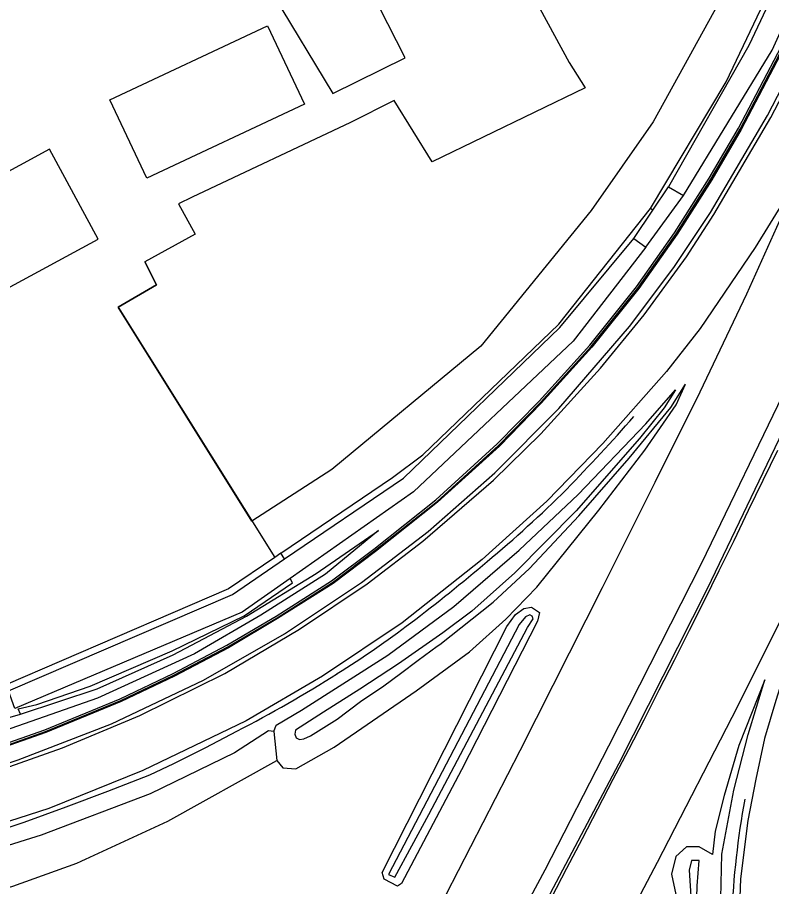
# Model space of a CAD drawing. Extents: x 135999 to 138000, y 396000 to 398501.
# Drawn here: x 137615.2 to 137727.8, y 397200.3 to 397330.2 of the extents above; entities that cross this region are included whole.
import ezdxf

# ---------------------------------------------------------------- set-up
doc = ezdxf.new("R2010")
doc.units = 0
for name, color, linetype in [('gg-afsc-draadraster', 7, 'Continuous'), ('gg-afsc-lijn draadraster', 7, 'Continuous'), ('gg-afsc-muur', 7, 'Continuous'), ('gg-bbg-bijgebouw', 7, 'Continuous'), ('gg-bbg-gedigitaliseerde bijgebouw', 7, 'Continuous'), ('gg-knt-BGT kruinlijn', 7, 'Continuous'), ('gg-knt-bronhoudergrens', 7, 'Continuous'), ('gg-kntw-bovenkant insteek waterloop', 7, 'Continuous'), ('gt-grn-groengrens', 7, 'Continuous'), ('gt-knt-geleideconstructie', 7, 'Continuous'), ('gx-grn-maaiveld', 7, 'Continuous')]:
    doc.layers.add(name, color=color, linetype=linetype)

msp = doc.modelspace()

# ---------------------------------------------------------------- linework, layer by layer
at = {"layer": 'gg-afsc-draadraster'}
for points in [[(137709.72, 397301.6), (137721.04, 397320.57), (137733.89, 397347.58), (137747.5, 397377.13)], [(137699.96, 397319.67), (137677.11, 397308.61), (137671.46, 397317.79), (137664.92, 397314.46), (137641.26, 397303.31), (137639.24, 397302.33)], [(137654.52, 397250.08), (137671.21, 397261.41), (137675.71, 397264.81), (137696.03, 397284.32), (137709.72, 397301.6)]]:
    msp.add_lwpolyline(points, dxfattribs=at)
at = {"layer": 'gg-afsc-lijn draadraster'}
for points in [[(137709.72, 397301.6), (137721.04, 397320.57), (137733.89, 397347.58), (137747.5, 397377.13)], [(137699.96, 397319.67), (137677.11, 397308.61), (137671.46, 397317.79), (137664.92, 397314.46), (137641.26, 397303.31), (137639.24, 397302.33)], [(137654.52, 397250.08), (137671.21, 397261.41), (137675.71, 397264.81), (137696.03, 397284.32), (137709.72, 397301.6)], [(137634.21, 397293.66), (137635.96, 397290.2), (137630.19, 397286.86), (137653.6, 397249.45)]]:
    msp.add_lwpolyline(points, dxfattribs=at)
at = {"layer": 'gg-afsc-muur'}
msp.add_lwpolyline([(137570.33, 397207.7), (137578.74, 397210.36), (137593.76, 397215.07), (137608.71, 397219.67), (137619.35, 397223.44), (137630.62, 397228.07), (137638.55, 397231.85), (137646.6, 397236.08), (137653.95, 397240.43), (137662.23, 397245.7), (137668.56, 397250.49), (137677.85, 397257.83), (137687.05, 397266.21), (137693.31, 397272.64), (137700.88, 397280.99), (137707.87, 397289.74), (137713.59, 397297.85), (137718.76, 397305.99), (137723.15, 397313.49), (137730.07, 397326.71), (137736.88, 397340.43), (137739.56, 397347.31)], dxfattribs=at)
at = {"layer": 'gg-bbg-bijgebouw'}
msp.add_lwpolyline([(137652.51, 397328.95), (137658.03, 397317.21), (137634.5, 397306.15), (137628.99, 397317.89), (137652.51, 397328.95)], dxfattribs=at)
at = {"layer": 'gg-bbg-gedigitaliseerde bijgebouw'}
msp.add_lwpolyline([(137600.96, 397282.84), (137627.22, 397297.04), (137619.94, 397310.5), (137606.99, 397303.48)], dxfattribs=at)
at = {"layer": 'gg-knt-BGT kruinlijn'}
for p, q in [((137712.8, 397271.87), (137714.99, 397275.38)), ((137713.5, 397274.5), (137711.77, 397271.84)), ((137706.57, 397264.29), (137712.8, 397271.87)), ((137711.77, 397271.84), (137708.1, 397267.24)), ((137708.1, 397267.24), (137698.63, 397256.43)), ((137699.05, 397255.7), (137706.57, 397264.29)), ((137698.63, 397256.43), (137689.48, 397247.17)), ((137691.64, 397247.79), (137699.05, 397255.7)), ((137669.13, 397253.48), (137661.2, 397246.95)), ((137661.2, 397246.95), (137651.52, 397240.85)), ((137689.48, 397247.17), (137683.05, 397241.44)), ((137686.25, 397242.79), (137691.64, 397247.79)), ((137678.27, 397236.46), (137686.25, 397242.79)), ((137683.05, 397241.44), (137678.72, 397238.17)), ((137651.52, 397240.85), (137641.63, 397235.05)), ((137678.72, 397238.17), (137672.11, 397233.54)), ((137677.85, 397236.18), (137678.27, 397236.46)), ((137641.63, 397235.05), (137627.13, 397228.42)), ((137675.02, 397234.09), (137677.85, 397236.18)), ((137672.39, 397232.1), (137675.02, 397234.09)), ((137672.11, 397233.54), (137666.33, 397229.75)), ((137669.92, 397230.28), (137672.39, 397232.1)), ((137666.33, 397229.75), (137660.89, 397226.34)), ((137666.4, 397227.91), (137669.92, 397230.28)), ((137627.13, 397228.42), (137610.45, 397222.6)), ((137662.91, 397225.27), (137666.4, 397227.91)), ((137660.89, 397226.34), (137656.72, 397223.64)), ((137658.96, 397222.8), (137662.91, 397225.27)), ((137652.65, 397223.54), (137647.58, 397220.24)), ((137653.46, 397223.42), (137652.65, 397223.54)), ((137656.72, 397223.64), (137656.6, 397223.02)), ((137656.6, 397223.02), (137656.82, 397222.47)), ((137656.82, 397222.47), (137657.32, 397222.23)), ((137657.32, 397222.23), (137657.94, 397222.32)), ((137657.94, 397222.32), (137658.96, 397222.8)), ((137647.58, 397220.24), (137634.99, 397214.13)), ((137634.99, 397214.13), (137618.73, 397207.95)), ((137618.73, 397207.95), (137608.2, 397204.63))]:
    msp.add_line(p, q, dxfattribs=at)
at = {"layer": 'gg-knt-bronhoudergrens'}
msp.add_line((137709.05, 397295.82), (137714.65, 397303.56), dxfattribs=at)
msp.add_lwpolyline([(137639.24, 397302.33), (137641.74, 397297.81), (137634.21, 397293.66)], dxfattribs=at)
at = {"layer": 'gg-kntw-bovenkant insteek waterloop'}
for p, q in [((137712.43, 397304.86), (137714.65, 397303.56)), ((137707.27, 397297.13), (137709.05, 397295.82))]:
    msp.add_line(p, q, dxfattribs=at)
for points in [[(137741.66, 397362.51), (137724.41, 397326.01), (137712.43, 397304.86)], [(137714.65, 397303.56), (137727.9, 397325.31), (137744.22, 397361.12)], [(137655.08, 397249.25), (137672.85, 397261.33), (137696.21, 397283.83), (137707.27, 397297.13)], [(137709.05, 397295.82), (137698.2, 397281.79), (137674.31, 397259.27), (137655.9, 397246.33)], [(137613.83, 397229.51), (137647.27, 397243.94), (137655.08, 397249.25)], [(137655.9, 397246.33), (137648.72, 397241.29), (137614.78, 397226.86), (137613.83, 397229.51)]]:
    msp.add_lwpolyline(points, dxfattribs=at)
at = {"layer": 'gt-grn-groengrens'}
for p, q in [((137710.11, 397301.39), (137712.43, 397304.86)), ((137707.27, 397297.13), (137710.11, 397301.39)), ((137710.11, 397301.39), (137709.72, 397301.6)), ((137654.52, 397250.08), (137653.6, 397249.45)), ((137655.08, 397249.25), (137654.52, 397250.08)), ((137656.25, 397245.68), (137655.9, 397246.33))]:
    msp.add_line(p, q, dxfattribs=at)
msp.add_lwpolyline([(137653.6, 397249.45), (137646.71, 397244.77), (137613.43, 397230.43), (137606.37, 397229.36)], dxfattribs=at)
at = {"layer": 'gt-knt-geleideconstructie'}
msp.add_lwpolyline([(137583.33, 397199.07), (137588.35, 397200.85), (137593.33, 397202.53), (137601.02, 397204.97), (137606.05, 397206.61), (137611.14, 397208.22), (137616.19, 397209.9), (137622.46, 397212.17), (137628.69, 397214.53), (137634.94, 397216.96), (137638.52, 397218.65), (137643.32, 397221.04), (137647.95, 397223.49)], dxfattribs=at)
for centre, radius, start, end in [((137489.42, 397462.19), 290.16, 315.7281, 318.656), ((137577.97, 397378.9), 168.63, 309.5476, 314.9873), ((137526.92, 397434.28), 243.88, 307.0701, 310.511), ((137584, 397357.81), 148.45, 302.131, 307.2832), ((137554.17, 397404.31), 203.7, 297.4116, 302.281), ((137856.56, 397189.45), 134.87, 169.796, 177.3132)]:
    msp.add_arc(centre, radius, start, end, dxfattribs=at)
at = {"layer": 'gx-grn-maaiveld'}
msp.add_line((137653.46, 397223.42), (137653.91, 397219.13), dxfattribs=at)
for points in [[(137665.68, 397150.59), (137678.22, 397173.33), (137694.02, 397202.78), (137703.5, 397221.3), (137717.42, 397248.64), (137730.23, 397275.16), (137736.22, 397287.73), (137745.71, 397308.3), (137756.11, 397331.8), (137764.18, 397350.58), (137773.18, 397372.36), (137782.21, 397394.74), (137790.33, 397415.34), (137798.03, 397434.17), (137808.09, 397459.9), (137823.93, 397499.88), (137835.82, 397530.12), (137852.73, 397573.11), (137864.31, 397602.22), (137880.46, 397643.17), (137888.89, 397664.41)], [(137765.4, 397421.96), (137737.14, 397476.85), (137736.18, 397476.3), (137740.82, 397466.89), (137735.77, 397464.57), (137755.55, 397424.35), (137756.91, 397418.62), (137756.78, 397413.71), (137746.41, 397390.25), (137730.59, 397355.48), (137722.14, 397336.39), (137710.14, 397314.57), (137700.87, 397301.34), (137684.37, 397281.03), (137662.14, 397262.62), (137650.19, 397254.89), (137630.19, 397286.86), (137635.96, 397290.2), (137634.21, 397293.66)], [(137812.61, 397463.65), (137811.37, 397462.43), (137805.7, 397448.14), (137799.87, 397433.34), (137789.89, 397408.14), (137778.88, 397380.49), (137767, 397351.49), (137756.02, 397326.02), (137743.94, 397299.12), (137737.64, 397285.45), (137729.53, 397268.34), (137718.21, 397244.78), (137704.94, 397218.55), (137689.14, 397188.54), (137675.91, 397164.09), (137667.64, 397149.42)], [(137573.59, 397205.85), (137574.36, 397206.14), (137583.69, 397209.24), (137600.18, 397214.26), (137615.28, 397219.2), (137629.22, 397224.59), (137642.97, 397231.12), (137655.08, 397238.04), (137666.58, 397245.69), (137676.55, 397253.36), (137686.49, 397262.09), (137696.05, 397271.73), (137706.58, 397283.99), (137713.24, 397292.78), (137718.69, 397301.04), (137727.22, 397315.51), (137732.47, 397325.62), (137738.26, 397337.61), (137744.54, 397351.17), (137753.69, 397371.52), (137762.92, 397392.52), (137768.7, 397406.12), (137782.05, 397437.96)], [(137607.68, 397372.08), (137611.33, 397357.5), (137622.09, 397360.06), (137647.01, 397371.09), (137650.18, 397364.9), (137651.93, 397365.14), (137655.9, 397356.65), (137653.84, 397352.04), (137653.04, 397339.11), (137654.23, 397335.53), (137653.35, 397333.63), (137662.29, 397318.83), (137673.11, 397324.15), (137660.1, 397349.7), (137678.54, 397358.61), (137697.6, 397323.44), (137699.96, 397319.67)], [(137570.14, 397207.91), (137578.65, 397210.63), (137593.67, 397215.35), (137608.62, 397219.95), (137619.24, 397223.71), (137630.5, 397228.33), (137638.42, 397232.11), (137646.46, 397236.33), (137653.8, 397240.68), (137662.06, 397245.94), (137668.39, 397250.72), (137677.66, 397258.05), (137686.85, 397266.42), (137693.1, 397272.83), (137700.66, 397281.18), (137707.64, 397289.92), (137713.34, 397298.01), (137718.51, 397306.14), (137722.9, 397313.63), (137729.81, 397326.84), (137736.62, 397340.55)], [(137737.02, 397340.36), (137730.2, 397326.64), (137723.29, 397313.42), (137718.89, 397305.92), (137713.71, 397297.77), (137707.99, 397289.65), (137701, 397280.9), (137693.42, 397272.53), (137687.16, 397266.1), (137677.94, 397257.72), (137668.65, 397250.37), (137662.31, 397245.58), (137654.03, 397240.31), (137646.68, 397235.95), (137638.62, 397231.72), (137630.68, 397227.93), (137619.4, 397223.3), (137608.76, 397219.53), (137593.8, 397214.93), (137578.79, 397210.22), (137570.8, 397207.52)], [(137574.32, 397205.41), (137581.49, 397207.93), (137599.79, 397213.53), (137610.76, 397217.07), (137621.91, 397221.02), (137633.43, 397225.81), (137646.14, 397232.12), (137657.3, 397238.72), (137667.4, 397245.52), (137675.71, 397251.9), (137686.27, 397261.02), (137693.34, 397267.95), (137702.25, 397277.77), (137708.78, 397285.75), (137715.11, 397294.38), (137719.21, 397300.73), (137727.74, 397315.21), (137733.01, 397325.35), (137738.8, 397337.36)], [(137672.9, 397187.47), (137679.22, 397199.06), (137690.26, 397220.59), (137702.58, 397244.99), (137710.46, 397260.72), (137717.17, 397274.2), (137724.11, 397288.86), (137730.41, 397302.8), (137729.84, 397303.08), (137725.4, 397295.81), (137717.17, 397283.67), (137712.12, 397277.24), (137702.63, 397266.49), (137694.27, 397257.88), (137684.58, 397249.14), (137672.66, 397239.68), (137660.75, 397231.72), (137649.32, 397225.05), (137633.9, 397217.6), (137619.83, 397211.93), (137603.43, 397206.65), (137587.93, 397201.73), (137583.42, 397199.95)], [(137653.91, 397219.13), (137654.83, 397218), (137656.75, 397217.86), (137662.5, 397221.1), (137674.74, 397229.52), (137682.69, 397235.36), (137688.11, 397240.24), (137692.78, 397245.03), (137702.03, 397256.51), (137708.91, 397265.48), (137713.58, 397272.29), (137714.99, 397275.38)], [(137653.46, 397223.42), (137653.83, 397224.4), (137657.6, 397226.64), (137670.48, 397234.86), (137680.35, 397242.13), (137690.14, 397250.53), (137698.94, 397258.89), (137709.05, 397269.43), (137713.5, 397274.5)], [(137728.72, 397265.46), (137726.52, 397260.97), (137724.34, 397256.47), (137722.18, 397251.96), (137719.95, 397247.48), (137717.76, 397242.99), (137715.52, 397238.52), (137713.28, 397234.05), (137711, 397229.6), (137708.73, 397225.14), (137706.46, 397220.69), (137704.13, 397216.27), (137701.82, 397211.83), (137699.53, 397207.39), (137697.2, 397202.96), (137694.9, 397198.53)], [(137696.76, 397177.2), (137710.81, 397203.92), (137722.8, 397227.23), (137736.51, 397254.79), (137740.89, 397263.53), (137739.08, 397258.1), (137737.16, 397253.48), (137736.29, 397251.14), (137735.39, 397248.81), (137734.55, 397246.45), (137733.74, 397244.09), (137730.67, 397235.01), (137728.45, 397228.06), (137726.79, 397222.38), (137725.5, 397216.33), (137724.28, 397210.14), (137723.19, 397201.43), (137722.92, 397194.57)], [(137615.6, 397226.03), (137627.09, 397229.81), (137638.44, 397234.91), (137649.37, 397240.69), (137659.77, 397247.05), (137669.13, 397253.48)], [(137615.6, 397226.03), (137615.27, 397226.85), (137618.04, 397227.47), (137626.05, 397230.24), (137638.26, 397235.51), (137649.06, 397240.73), (137656.25, 397245.68)], [(137671.95, 397200.31), (137669.93, 397201.39), (137669.64, 397202.35), (137688.27, 397239.15), (137689.59, 397240.92), (137690.83, 397241.83), (137691.96, 397242.04), (137693.15, 397241.22), (137692.86, 397239.92), (137681.49, 397217.73), (137672.56, 397200.7), (137671.95, 397200.31)], [(137692.19, 397240.28), (137692.08, 397240.67), (137691.73, 397240.89), (137691.08, 397240.59), (137690.11, 397239.42), (137670.62, 397202.08), (137671.53, 397201.64), (137676.64, 397211.04), (137691.35, 397239), (137692.19, 397240.28)], [(137720.14, 397194.14), (137720.38, 397205.09), (137722.2, 397214.65), (137724.35, 397222.98), (137726.82, 397231.14), (137722.92, 397221.37), (137720.77, 397213.85), (137719.38, 397208.53), (137719.02, 397205.06), (137717, 397206.21), (137715.12, 397206.2), (137713.54, 397204.77), (137712.86, 397202.09), (137713.53, 397199.07)], [(137564.32, 397211.41), (137567.45, 397212.58), (137578.89, 397216.11), (137590.97, 397219.39), (137601.12, 397221.85), (137615.6, 397226.03)], [(137602.33, 397188.61), (137602.78, 397190.44), (137604.16, 397193.71), (137607, 397196.81), (137609.96, 397198.99), (137614.47, 397200.32), (137624.04, 397203.78), (137637.63, 397210.02), (137653.91, 397219.13)], [(137705.41, 397175.1), (137710.5, 397184.71), (137715.32, 397193.82), (137716.62, 397196.9), (137716.73, 397200.38), (137717.03, 397204.17), (137715.85, 397204.17), (137715.52, 397202.73), (137715.81, 397198.04), (137715.44, 397196.11), (137713.17, 397191.59), (137705.79, 397177.68), (137704.56, 397175.61), (137705.41, 397175.1)]]:
    msp.add_lwpolyline(points, dxfattribs=at)

doc.saveas('drawing.dxf')
